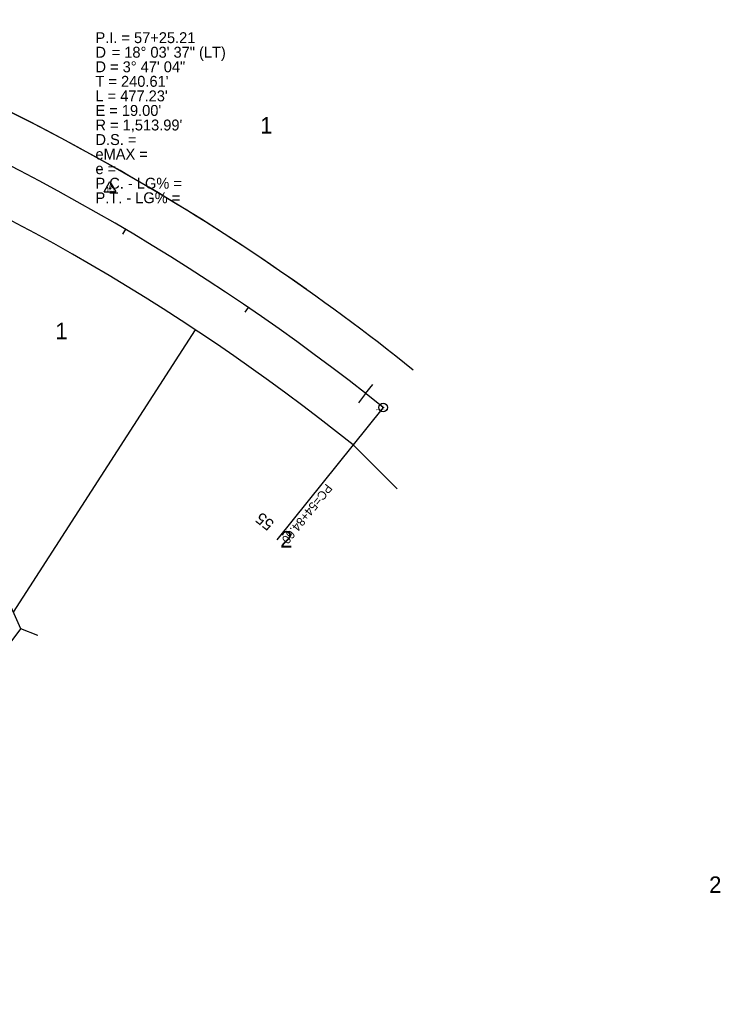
# Model space of a CAD drawing. Extents: x 2519952 to 2531965, y 848341 to 887632.
# Drawn here: x 2524679 to 2525160, y 857048 to 857725 of the extents above; entities that cross this region are included whole.
import ezdxf

# ---------------------------------------------------------------- set-up
doc = ezdxf.new("R2010")
doc.units = 0
for name, color, linetype in [('RD_EX_DV_Prop', 7, 'Continuous'), ('RD_EX_DV_TX_Prop', 7, 'Continuous'), ('RD_EX_H2O', 7, 'Continuous'), ('RD_EX_Misc', 7, 'Continuous'), ('RD_EX_RW', 7, 'Continuous'), ('RD_HC_Cl', 7, 'Continuous'), ('RD_HC_Data', 7, 'Continuous'), ('RD_HC_Data_Tic', 7, 'Continuous'), ('RD_HC_Survey_txCode', 7, 'Continuous'), ('RD_HC_TX_Sta50', 7, 'Continuous'), ('RD_HC_txCode', 7, 'Continuous'), ('RD_SMD_Locator', 7, 'Continuous')]:
    doc.layers.add(name, color=color, linetype=linetype)

msp = doc.modelspace()

# ---------------------------------------------------------------- linework, layer by layer
at = {"layer": 'RD_EX_DV_Prop'}
for p, q in [((2524674.7, 857317.85), (2524799.75, 857511.78)), ((2524908.02, 857432.68), (2524938.21, 857402.43))]:
    msp.add_line(p, q, dxfattribs=at)
for radius, start, end in [(1546.99, 54.66603, 69.31315), (1480.99, 51.25287, 69.31316)]:
    msp.add_arc((2523981.09, 856277.63), radius, start, end, dxfattribs=at)
at = {"layer": 'RD_EX_H2O'}
msp.add_lwpolyline([(2524325.32, 857034.6), (2524370.33, 857078.7), (2524338.52, 857101.81), (2524330.9, 857120.7), (2524372.59, 857173.51), (2524416.97, 857213.86), (2524460.94, 857209.24), (2524489.14, 857193.54), (2524517.47, 857203.86), (2524519.61, 857206.94), (2524538.32, 857212.06), (2524571.31, 857226.09), (2524634.31, 857245.44), (2524679.87, 857306.36)], dxfattribs=at)
at = {"layer": 'RD_EX_Misc'}
msp.add_lwpolyline([(2524691.44, 857301.81), (2524679.87, 857306.36), (2524669.48, 857329.45), (2524655.74, 857350.33)], dxfattribs=at)
at = {"layer": 'RD_EX_RW'}
for radius in [1546.99, 1480.99]:
    msp.add_arc((2523981.09, 856277.63), radius, 51.25288, 69.31313, dxfattribs=at)
at = {"layer": 'RD_HC_Cl'}
msp.add_arc((2523981.09, 856277.63), 1513.99, 51.25288, 69.31313, dxfattribs=at)
at = {"layer": 'RD_HC_Data'}
for p, q in [((2524737.05, 857606.72), (2524741.02, 857613.6)), ((2524741.02, 857613.6), (2524744.99, 857606.72)), ((2524737.05, 857606.72), (2524744.99, 857606.72)), ((2524928.67, 857458.42), (2524855.64, 857367.41))]:
    msp.add_line(p, q, dxfattribs=at)
for centre, radius in [((2524741.02, 857609.01), 0.529), ((2524928.67, 857458.42), 3), ((2524928.67, 857458.42), 0.282)]:
    msp.add_circle(centre, radius, dxfattribs=at)
at = {"layer": 'RD_HC_Data_Tic'}
for p, q in [((2524751.67, 857580.85), (2524749.63, 857577.41)), ((2524836, 857527.15), (2524833.75, 857523.85)), ((2524916.61, 857468), (2524921.55, 857474.29)), ((2524916.61, 857468), (2524911.67, 857461.71))]:
    msp.add_line(p, q, dxfattribs=at)
at = {"layer": 'RD_SMD_Locator'}
for centre in [(2524741.02, 857609.01), (2524928.67, 857458.42), (2524679.87, 857306.36), (2524679.87, 857306.36), (2524691.44, 857301.81)]:
    msp.add_circle(centre, 0.001, dxfattribs=at)

# ---------------------------------------------------------------- texts
at = {"layer": 'RD_EX_DV_TX_Prop'}
for s, p in [('1', (2524844.21, 857646.64)), ('1', (2524703.51, 857505.35)), ('2', (2524857.89, 857362.21)), ('2', (2525152.49, 857124.89))]:
    msp.add_text(s, height=11.32, dxfattribs=at).set_placement(p)
at = {"layer": 'RD_HC_Data'}
msp.add_text('PC=54+84.60', height=6, rotation=231.25288, dxfattribs=at).set_placement((2524889.55, 857406.47))
at = {"layer": 'RD_HC_Survey_txCode'}
for s, p in [('P.I. = 57+25.21', (2524731.08, 857708.77)), ('D', (2524731.08, 857698.77)), ('    = 18%%d 03\' 37" (LT)', (2524731.08, 857698.77)), ('D = 3%%d 47\' 04"', (2524731.08, 857688.77)), ("T = 240.61'", (2524731.08, 857678.77)), ("L = 477.23'", (2524731.08, 857668.77)), ("E = 19.00'", (2524731.08, 857658.77)), ("R = 1,513.99'", (2524731.08, 857648.77)), ('D.S. = ', (2524731.08, 857638.77)), ('eMAX = ', (2524731.08, 857628.77)), ('e = ', (2524731.08, 857618.77)), ('P.C. - LG% = ', (2524731.08, 857608.77)), ('P.T. - LG% = ', (2524731.08, 857598.77))]:
    msp.add_text(s, height=7.5, dxfattribs=at).set_placement(p)
at = {"layer": 'RD_HC_TX_Sta50'}
msp.add_text('55', height=8, rotation=141.83568, dxfattribs=at).set_placement((2524854.4, 857379.52))
at = {"layer": 'RD_HC_txCode'}
for s, p in [('22', (2524740.28, 857610.01)), ('PI 57+21.22', (2524737.24, 857607.01)), ('PC 54+84.60', (2524923.93, 857456.42)), ('21', (2524928.22, 857459.42))]:
    msp.add_text(s, height=1, dxfattribs=at).set_placement(p)

doc.saveas('drawing.dxf')
